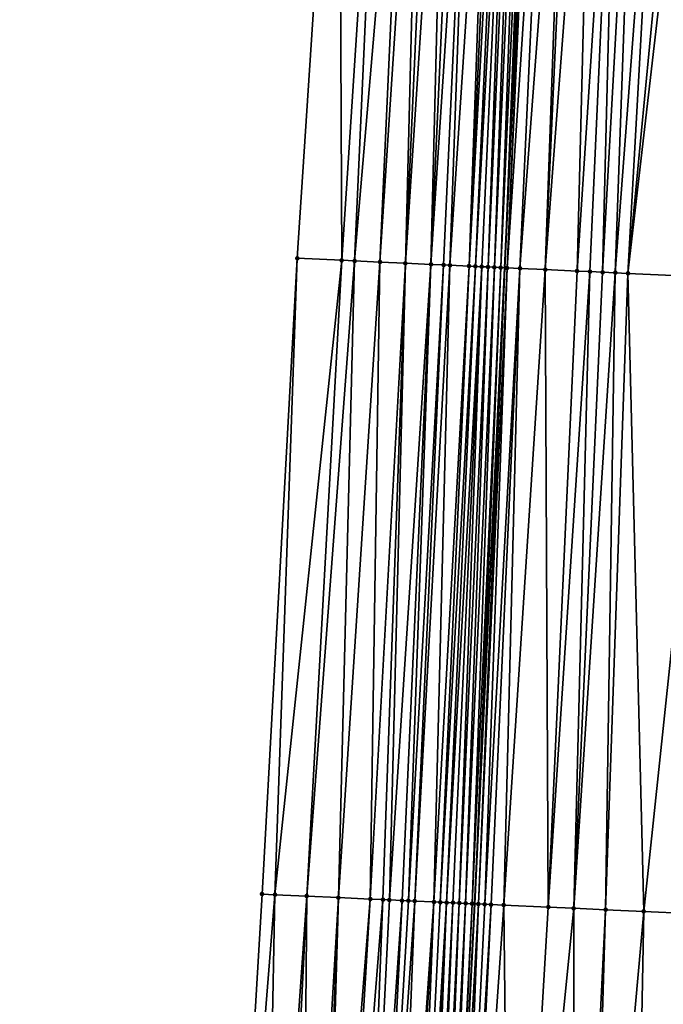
# Model space of a CAD drawing. Header units: feet. Extents: x 2004186 to 2014793, y 836912 to 864902.
# Tile 298 of 974: x 2010704 to 2010725, y 845659 to 845690. Entities that reach past the tile are written whole.
import ezdxf

# ---------------------------------------------------------------- set-up
doc = ezdxf.new("R2010")
doc.units = ezdxf.units.FT
doc.header["$LTSCALE"] = 100
doc.header["$MEASUREMENT"] = 0
for name, color, linetype, lineweight in [('EP_Travel Lane', 5, 'Continuous', 40), ('Road Shots', 4, 'Continuous', 200), ('Road X-Section', 30, 'Continuous', 13)]:
    doc.layers.add(name, color=color, linetype=linetype, lineweight=lineweight)
doc.layers.add('I-77 SB_MM21-27-Surface-Border', color=7, linetype='Continuous')
doc.layers.add('I-77 SB_MM21-27-Surface-TIN', color=7, linetype='Continuous')

msp = doc.modelspace()

# ---------------------------------------------------------------- linework, layer by layer
at = {"layer": 'EP_Travel Lane'}
msp.add_polyline3d([(2010708.433583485, 845482.8447857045, 423.331041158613), (2010709.603864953, 845502.7657125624, 423.4429845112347), (2010710.740362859, 845522.7330373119, 423.5690305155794), (2010711.876820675, 845542.699657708, 423.6995155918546), (2010713.01924031, 845562.68085148, 423.8258673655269), (2010714.175004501, 845582.669150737, 423.9571467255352), (2010715.337450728, 845602.634751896, 424.0728528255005), (2010716.499916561, 845622.6006898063, 424.1828451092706), (2010717.606310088, 845642.422534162, 424.3100150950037), (2010718.599405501, 845662.2086206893, 424.4149634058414), (2010719.538834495, 845682.1855842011, 424.5395861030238), (2010720.478288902, 845702.1630881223, 424.6516347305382), (2010721.341848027, 845721.9399504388, 424.7503483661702), (2010722.058962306, 845741.7120299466, 424.8488383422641), (2010722.705964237, 845761.7021075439, 425.0050166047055), (2010723.352962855, 845781.692082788, 425.1876852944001)], dxfattribs=at)
at = {"layer": 'I-77 SB_MM21-27-Surface-Border', "color": 3, "linetype": 'ByBlock', "lineweight": -2}
msp.add_polyline3d([(2010704.302425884, 845483.090605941, 423.1922684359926), (2010705.464752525, 845503.0045661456, 423.2964426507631), (2010706.411845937, 845522.9831623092, 423.4094223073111), (2010706.360537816, 845543.0182831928, 423.4942411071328), (2010707.314213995, 845563.0139898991, 423.6085658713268), (2010707.884048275, 845583.0421054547, 423.7135788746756), (2010708.661470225, 845603.0302174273, 423.8337783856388), (2010709.838233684, 845622.9953793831, 423.9527447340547), (2010710.747771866, 845642.7875953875, 424.0752631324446), (2010711.919909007, 845662.5127972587, 424.1972933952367), (2010713.024114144, 845682.4822968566, 424.3210133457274), (2010714.328141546, 845702.4433457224, 424.4318782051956), (2010715.342124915, 845722.1633961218, 424.5393728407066), (2010716.787004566, 845741.861752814, 424.6830599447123), (2010717.549640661, 845761.8488889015, 424.8390908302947), (2010717.712514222, 845781.8529040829, 425.009159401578)], dxfattribs=at)
at = {"layer": 'I-77 SB_MM21-27-Surface-TIN', "color": 128, "linetype": 'ByBlock', "lineweight": -2}
for points in [[(2010714.422661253, 845682.4185301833, 424.3764360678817), (2010714.328141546, 845702.4433457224, 424.4318782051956), (2010713.024114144, 845682.4822968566, 424.3210133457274)], [(2010714.422661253, 845682.4185301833, 424.3764360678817), (2010715.726687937, 845702.379563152, 424.4880238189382), (2010714.328141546, 845702.4433457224, 424.4318782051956)], [(2010714.822245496, 845682.40029686, 424.3940104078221), (2010715.726687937, 845702.379563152, 424.4880238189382), (2010714.422661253, 845682.4185301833, 424.3764360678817)], [(2010714.822245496, 845682.40029686, 424.3940104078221), (2010716.525855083, 845702.3430669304, 424.5259559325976), (2010715.726687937, 845702.379563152, 424.4880238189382)], [(2010715.621416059, 845682.3638761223, 424.4235650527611), (2010716.525855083, 845702.3430669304, 424.5259559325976), (2010714.822245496, 845682.40029686, 424.3940104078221)], [(2010715.621416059, 845682.3638761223, 424.4235650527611), (2010716.925439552, 845702.3248386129, 424.5425612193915), (2010716.525855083, 845702.3430669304, 424.5259559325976)], [(2010716.420584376, 845682.3274057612, 424.4591663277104), (2010716.925439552, 845702.3248386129, 424.5425612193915), (2010715.621416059, 845682.3638761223, 424.4235650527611)], [(2010716.420584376, 845682.3274057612, 424.4591663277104), (2010717.325022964, 845702.3065869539, 424.561950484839), (2010716.925439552, 845702.3248386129, 424.5425612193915)], [(2010716.420584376, 845682.3274057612, 424.4591663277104), (2010717.72460872, 845702.288387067, 424.5751647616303), (2010717.325022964, 845702.3065869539, 424.561950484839)], [(2010717.219755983, 845682.2910080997, 424.4859091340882), (2010717.72460872, 845702.288387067, 424.5751647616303), (2010716.420584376, 845682.3274057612, 424.4591663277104)], [(2010717.219755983, 845682.2910080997, 424.4859091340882), (2010718.124195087, 845702.2702006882, 424.5867679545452), (2010717.72460872, 845702.288387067, 424.5751647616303)], [(2010717.219755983, 845682.2910080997, 424.4859091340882), (2010718.523778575, 845702.2519506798, 424.6059603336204), (2010718.124195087, 845702.2702006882, 424.5867679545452)], [(2010717.619342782, 845682.2728312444, 424.4966028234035), (2010718.523778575, 845702.2519506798, 424.6059603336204), (2010717.219755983, 845682.2910080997, 424.4859091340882)], [(2010717.819135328, 845682.2637239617, 424.5042471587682), (2010718.523778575, 845702.2519506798, 424.6059603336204), (2010717.619342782, 845682.2728312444, 424.4966028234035)], [(2010717.819135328, 845682.2637239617, 424.5042471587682), (2010719.123152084, 845702.2245376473, 424.6392836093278), (2010718.523778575, 845702.2519506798, 424.6059603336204)], [(2010718.418511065, 845682.2363601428, 424.5322943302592), (2010719.123152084, 845702.2245376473, 424.6392836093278), (2010717.819135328, 845682.2637239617, 424.5042471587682)], [(2010718.418511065, 845682.2363601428, 424.5322943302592), (2010719.32294437, 845702.2154246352, 424.6474495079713), (2010719.123152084, 845702.2245376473, 424.6392836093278)], [(2010718.418511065, 845682.2363601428, 424.5322943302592), (2010719.522737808, 845702.2063370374, 424.6525841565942), (2010719.32294437, 845702.2154246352, 424.6474495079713)], [(2010718.618303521, 845682.2272508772, 424.5401803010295), (2010719.522737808, 845702.2063370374, 424.6525841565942), (2010718.418511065, 845682.2363601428, 424.5322943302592)], [(2010718.618303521, 845682.2272508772, 424.5401803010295), (2010719.722532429, 845702.1972755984, 424.6545988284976), (2010719.522737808, 845702.2063370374, 424.6525841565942)], [(2010718.818097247, 845682.218169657, 424.5446488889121), (2010719.722532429, 845702.1972755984, 424.6545988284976), (2010718.618303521, 845682.2272508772, 424.5401803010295)], [(2010719.017893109, 845682.209135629, 424.5433671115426), (2010719.722532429, 845702.1972755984, 424.6545988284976), (2010718.818097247, 845682.218169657, 424.5446488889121)], [(2010719.017893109, 845682.209135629, 424.5433671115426), (2010719.922328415, 845702.188244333, 424.6530146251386), (2010719.722532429, 845702.1972755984, 424.6545988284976)], [(2010719.21769067, 845682.2001391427, 424.537510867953), (2010719.922328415, 845702.188244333, 424.6530146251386), (2010719.017893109, 845682.209135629, 424.5433671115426)], [(2010719.21769067, 845682.2001391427, 424.537510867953), (2010720.122125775, 845702.1792433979, 424.6478129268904), (2010719.922328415, 845702.188244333, 424.6530146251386)], [(2010719.417486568, 845682.1911059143, 424.5361316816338), (2010720.122125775, 845702.1792433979, 424.6478129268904), (2010719.21769067, 845682.2001391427, 424.537510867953)], [(2010719.417486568, 845682.1911059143, 424.5361316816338), (2010720.321921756, 845702.1702119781, 424.6462471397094), (2010720.122125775, 845702.1792433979, 424.6478129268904)], [(2010719.417486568, 845682.1911059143, 424.5361316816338), (2010719.538834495, 845682.1855842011, 424.5395861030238), (2010720.321921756, 845702.1702119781, 424.6462471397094)], [(2010720.321921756, 845702.1702119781, 424.6462471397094), (2010719.538834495, 845682.1855842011, 424.5395861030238), (2010720.478288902, 845702.1630881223, 424.6516347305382)], [(2010719.617279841, 845682.1820146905, 424.5418192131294), (2010720.478288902, 845702.1630881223, 424.6516347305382), (2010719.538834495, 845682.1855842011, 424.5395861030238)], [(2010719.617279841, 845682.1820146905, 424.5418192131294), (2010720.521714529, 845702.161109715, 424.6531309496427), (2010720.478288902, 845702.1630881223, 424.6516347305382)], [(2010719.617279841, 845682.1820146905, 424.5418192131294), (2010720.921296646, 845702.1428294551, 424.6759314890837), (2010720.521714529, 845702.161109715, 424.6531309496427)], [(2010720.016862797, 845682.1637529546, 424.5628556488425), (2010720.921296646, 845702.1428294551, 424.6759314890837), (2010719.617279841, 845682.1820146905, 424.5418192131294)], [(2010720.016862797, 845682.1637529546, 424.5628556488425), (2010721.520673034, 845702.1154799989, 424.7016719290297), (2010720.921296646, 845702.1428294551, 424.6759314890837)], [(2010720.816034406, 845682.1273553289, 424.5895940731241), (2010721.520673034, 845702.1154799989, 424.7016719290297), (2010720.016862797, 845682.1637529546, 424.5628556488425)], [(2010720.816034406, 845682.1273553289, 424.5895940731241), (2010721.720465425, 845702.1063693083, 424.7095608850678), (2010721.520673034, 845702.1154799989, 424.7016719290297)], [(2010720.816034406, 845682.1273553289, 424.5895940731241), (2010722.319845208, 845702.0790948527, 424.7263558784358), (2010721.720465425, 845702.1063693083, 424.7095608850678)], [(2010721.815002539, 845682.0819382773, 424.6132714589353), (2010722.319845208, 845702.0790948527, 424.7263558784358), (2010720.816034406, 845682.1273553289, 424.5895940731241)], [(2010721.815002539, 845682.0819382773, 424.6132714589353), (2010723.119016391, 845702.0426878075, 424.753651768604), (2010722.319845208, 845702.0790948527, 424.7263558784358)], [(2010722.214588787, 845682.0637492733, 424.6254454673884), (2010723.119016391, 845702.0426878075, 424.753651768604), (2010721.815002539, 845682.0819382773, 424.6132714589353)], [(2010722.614174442, 845682.0455471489, 424.6392182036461), (2010723.119016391, 845702.0426878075, 424.753651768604), (2010722.214588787, 845682.0637492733, 424.6254454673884)], [(2010722.614174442, 845682.0455471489, 424.6392182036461), (2010723.718397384, 845702.0154400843, 424.7672583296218), (2010723.119016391, 845702.0426878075, 424.753651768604)], [(2010723.013760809, 845682.0273607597, 424.6510736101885), (2010723.718397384, 845702.0154400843, 424.7672583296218), (2010722.614174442, 845682.0455471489, 424.6392182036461)], [(2010723.013760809, 845682.0273607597, 424.6510736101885), (2010724.517569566, 845701.9790551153, 424.7919211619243), (2010723.718397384, 845702.0154400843, 424.7672583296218)], [(2010723.41334816, 845682.0091961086, 424.6602802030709), (2010724.517569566, 845701.9790551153, 424.7919211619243), (2010723.013760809, 845682.0273607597, 424.6510736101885)], [(2010723.41334816, 845682.0091961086, 424.6602802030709), (2010725.316739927, 845701.9426299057, 424.8213835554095), (2010724.517569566, 845701.9790551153, 424.7919211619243)], [(2010723.41334816, 845682.0091961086, 424.6602802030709), (2010725.716325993, 845701.9244368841, 424.833779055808), (2010725.316739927, 845701.9426299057, 424.8213835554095)], [(2010726.01066345, 845681.8910708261, 424.7268309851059), (2010725.716325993, 845701.9244368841, 424.833779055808), (2010723.41334816, 845682.0091961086, 424.6602802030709)], [(2010712.319493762, 845662.4945752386, 424.2133818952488), (2010713.024114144, 845682.4822968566, 424.3210133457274), (2010711.919909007, 845662.5127972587, 424.1972933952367)], [(2010714.422661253, 845682.4185301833, 424.3764360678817), (2010713.024114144, 845682.4822968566, 424.3210133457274), (2010712.319493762, 845662.4945752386, 424.2133818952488)], [(2010714.422661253, 845682.4185301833, 424.3764360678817), (2010712.319493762, 845662.4945752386, 424.2133818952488), (2010713.318456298, 845662.4490345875, 424.2518603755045)], [(2010714.822245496, 845682.40029686, 424.3940104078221), (2010714.422661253, 845682.4185301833, 424.3764360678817), (2010713.318456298, 845662.4490345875, 424.2518603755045)], [(2010714.822245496, 845682.40029686, 424.3940104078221), (2010713.318456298, 845662.4490345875, 424.2518603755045), (2010714.317419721, 845662.4035135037, 424.2879704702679)], [(2010715.621416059, 845682.3638761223, 424.4235650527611), (2010714.822245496, 845682.40029686, 424.3940104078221), (2010714.317419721, 845662.4035135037, 424.2879704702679)], [(2010715.621416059, 845682.3638761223, 424.4235650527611), (2010714.317419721, 845662.4035135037, 424.2879704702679), (2010715.316381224, 845662.357949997, 424.3292152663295)], [(2010716.420584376, 845682.3274057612, 424.4591663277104), (2010715.621416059, 845682.3638761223, 424.4235650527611), (2010715.316381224, 845662.357949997, 424.3292152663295)], [(2010716.420584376, 845682.3274057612, 424.4591663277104), (2010715.316381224, 845662.357949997, 424.3292152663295), (2010715.715965, 845662.3397063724, 424.3479186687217)], [(2010716.420584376, 845682.3274057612, 424.4591663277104), (2010715.715965, 845662.3397063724, 424.3479186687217), (2010715.915757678, 845662.3306020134, 424.3551579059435)], [(2010717.219755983, 845682.2910080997, 424.4859091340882), (2010716.420584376, 845682.3274057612, 424.4591663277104), (2010715.915757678, 845662.3306020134, 424.3551579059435)], [(2010717.219755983, 845682.2910080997, 424.4859091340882), (2010715.915757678, 845662.3306020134, 424.3551579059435), (2010716.31534692, 845662.3124791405, 424.3592461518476)], [(2010717.219755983, 845682.2910080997, 424.4859091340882), (2010716.31534692, 845662.3124791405, 424.3592461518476), (2010716.515140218, 845662.30338848, 424.3648274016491)], [(2010717.619342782, 845682.2728312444, 424.4966028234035), (2010717.219755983, 845682.2910080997, 424.4859091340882), (2010716.515140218, 845662.30338848, 424.3648274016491)], [(2010717.619342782, 845682.2728312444, 424.4966028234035), (2010716.515140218, 845662.30338848, 424.3648274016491), (2010716.714931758, 845662.2942589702, 424.3751107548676)], [(2010717.819135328, 845682.2637239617, 424.5042471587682), (2010717.619342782, 845682.2728312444, 424.4966028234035), (2010716.714931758, 845662.2942589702, 424.3751107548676)], [(2010717.819135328, 845682.2637239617, 424.5042471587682), (2010716.714931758, 845662.2942589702, 424.3751107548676), (2010717.314302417, 845662.2667829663, 424.4165482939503)], [(2010718.418511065, 845682.2363601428, 424.5322943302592), (2010717.819135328, 845682.2637239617, 424.5042471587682), (2010717.314302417, 845662.2667829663, 424.4165482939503)], [(2010718.418511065, 845682.2363601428, 424.5322943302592), (2010717.314302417, 845662.2667829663, 424.4165482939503), (2010717.514093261, 845662.2576380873, 424.4286918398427)], [(2010718.618303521, 845682.2272508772, 424.5401803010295), (2010718.418511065, 845682.2363601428, 424.5322943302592), (2010717.514093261, 845662.2576380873, 424.4286918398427)], [(2010718.618303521, 845682.2272508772, 424.5401803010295), (2010717.514093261, 845662.2576380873, 424.4286918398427), (2010717.713887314, 845662.2485641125, 424.4322535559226)], [(2010718.818097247, 845682.218169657, 424.5446488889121), (2010718.618303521, 845682.2272508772, 424.5401803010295), (2010717.713887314, 845662.2485641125, 424.4322535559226)], [(2010718.818097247, 845682.218169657, 424.5446488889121), (2010717.713887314, 845662.2485641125, 424.4322535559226), (2010717.913683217, 845662.2395309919, 424.4308704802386)], [(2010718.818097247, 845682.218169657, 424.5446488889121), (2010717.913683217, 845662.2395309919, 424.4308704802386), (2010718.11348095, 845662.2305382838, 424.4245960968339)], [(2010719.017893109, 845682.209135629, 424.5433671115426), (2010718.818097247, 845682.218169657, 424.5446488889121), (2010718.11348095, 845662.2305382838, 424.4245960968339)], [(2010719.017893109, 845682.209135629, 424.5433671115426), (2010718.11348095, 845662.2305382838, 424.4245960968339), (2010718.313280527, 845662.2215863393, 424.4133878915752)], [(2010719.21769067, 845682.2001391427, 424.537510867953), (2010719.017893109, 845682.209135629, 424.5433671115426), (2010718.313280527, 845662.2215863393, 424.4133878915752)], [(2010719.21769067, 845682.2001391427, 424.537510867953), (2010718.313280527, 845662.2215863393, 424.4133878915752), (2010718.513077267, 845662.2125717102, 424.4097667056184)], [(2010719.417486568, 845682.1911059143, 424.5361316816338), (2010719.21769067, 845682.2001391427, 424.537510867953), (2010718.513077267, 845662.2125717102, 424.4097667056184)], [(2010719.417486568, 845682.1911059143, 424.5361316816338), (2010718.513077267, 845662.2125717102, 424.4097667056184), (2010718.599405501, 845662.2086206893, 424.4149634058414)], [(2010719.417486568, 845682.1911059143, 424.5361316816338), (2010718.599405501, 845662.2086206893, 424.4149634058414), (2010719.538834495, 845682.1855842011, 424.5395861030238)], [(2010718.712868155, 845662.2034277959, 424.4217935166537), (2010719.538834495, 845682.1855842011, 424.5395861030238), (2010718.599405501, 845662.2086206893, 424.4149634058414)], [(2010719.617279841, 845682.1820146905, 424.5418192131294), (2010719.538834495, 845682.1855842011, 424.5395861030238), (2010718.712868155, 845662.2034277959, 424.4217935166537)], [(2010719.617279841, 845682.1820146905, 424.5418192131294), (2010718.712868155, 845662.2034277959, 424.4217935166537), (2010718.912657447, 845662.1942486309, 424.438086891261)], [(2010720.016862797, 845682.1637529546, 424.5628556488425), (2010719.617279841, 845682.1820146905, 424.5418192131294), (2010718.912657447, 845662.1942486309, 424.438086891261)], [(2010720.016862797, 845682.1637529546, 424.5628556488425), (2010718.912657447, 845662.1942486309, 424.438086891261), (2010719.112448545, 845662.1851093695, 424.4495505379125)], [(2010720.016862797, 845682.1637529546, 424.5628556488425), (2010719.112448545, 845662.1851093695, 424.4495505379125), (2010719.512034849, 845662.1669215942, 424.4614942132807)], [(2010720.816034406, 845682.1273553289, 424.5895940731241), (2010720.016862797, 845682.1637529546, 424.5628556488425), (2010719.512034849, 845662.1669215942, 424.4614942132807)], [(2010720.816034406, 845682.1273553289, 424.5895940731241), (2010719.512034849, 845662.1669215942, 424.4614942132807), (2010720.91059006, 845662.1033338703, 424.4948864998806)], [(2010721.815002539, 845682.0819382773, 424.6132714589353), (2010720.816034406, 845682.1273553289, 424.5895940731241), (2010720.91059006, 845662.1033338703, 424.4948864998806)], [(2010722.214588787, 845682.0637492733, 424.6254454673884), (2010721.815002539, 845682.0819382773, 424.6132714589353), (2010720.91059006, 845662.1033338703, 424.4948864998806)], [(2010722.214588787, 845682.0637492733, 424.6254454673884), (2010720.91059006, 845662.1033338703, 424.4948864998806), (2010721.709763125, 845662.0669683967, 424.5175542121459)], [(2010722.614174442, 845682.0455471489, 424.6392182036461), (2010722.214588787, 845682.0637492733, 424.6254454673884), (2010721.709763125, 845662.0669683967, 424.5175542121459)], [(2010723.013760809, 845682.0273607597, 424.6510736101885), (2010722.614174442, 845682.0455471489, 424.6392182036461), (2010721.709763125, 845662.0669683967, 424.5175542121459)], [(2010723.013760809, 845682.0273607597, 424.6510736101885), (2010721.709763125, 845662.0669683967, 424.5175542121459), (2010722.708730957, 845662.0215447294, 424.5418735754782)], [(2010723.41334816, 845682.0091961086, 424.6602802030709), (2010723.013760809, 845682.0273607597, 424.6510736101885), (2010722.708730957, 845662.0215447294, 424.5418735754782)], [(2010723.41334816, 845682.0091961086, 424.6602802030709), (2010722.708730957, 845662.0215447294, 424.5418735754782), (2010723.907492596, 845661.9670416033, 424.5704183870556)], [(2010726.01066345, 845681.8910708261, 424.7268309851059), (2010723.41334816, 845682.0091961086, 424.6602802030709), (2010723.907492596, 845661.9670416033, 424.5704183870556)], [(2010726.01066345, 845681.8910708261, 424.7268309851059), (2010723.907492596, 845661.9670416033, 424.5704183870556), (2010725.306050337, 845661.903509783, 424.5970444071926)], [(2010712.319493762, 845662.4945752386, 424.2133818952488), (2010711.919909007, 845662.5127972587, 424.1972933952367), (2010710.747771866, 845642.7875953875, 424.0752631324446)], [(2010712.319493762, 845662.4945752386, 424.2133818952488), (2010710.747771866, 845642.7875953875, 424.0752631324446), (2010711.946074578, 845642.7237933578, 424.1191610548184)], [(2010713.318456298, 845662.4490345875, 424.2518603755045), (2010712.319493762, 845662.4945752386, 424.2133818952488), (2010711.946074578, 845642.7237933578, 424.1191610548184)], [(2010713.318456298, 845662.4490345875, 424.2518603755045), (2010711.946074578, 845642.7237933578, 424.1191610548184), (2010712.34551022, 845642.7025525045, 424.1298974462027)], [(2010713.318456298, 845662.4490345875, 424.2518603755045), (2010712.34551022, 845642.7025525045, 424.1298974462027), (2010713.144378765, 845642.6600191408, 424.1589681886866)], [(2010714.317419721, 845662.4035135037, 424.2879704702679), (2010713.318456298, 845662.4490345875, 424.2518603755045), (2010713.144378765, 845642.6600191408, 424.1589681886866)], [(2010714.317419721, 845662.4035135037, 424.2879704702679), (2010713.144378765, 845642.6600191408, 424.1589681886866), (2010713.543812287, 845642.6387383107, 424.1755845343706)], [(2010714.317419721, 845662.4035135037, 424.2879704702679), (2010713.543812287, 845642.6387383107, 424.1755845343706), (2010713.743529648, 845642.6281091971, 424.1822304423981)], [(2010715.316381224, 845662.357949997, 424.3292152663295), (2010714.317419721, 845662.4035135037, 424.2879704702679), (2010713.743529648, 845642.6281091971, 424.1822304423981)], [(2010715.316381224, 845662.357949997, 424.3292152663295), (2010713.743529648, 845642.6281091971, 424.1822304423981), (2010714.142962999, 845642.6068251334, 424.1993223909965)], [(2010715.715965, 845662.3397063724, 424.3479186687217), (2010715.316381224, 845662.357949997, 424.3292152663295), (2010714.142962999, 845642.6068251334, 424.1993223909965)], [(2010715.715965, 845662.3397063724, 424.3479186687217), (2010714.142962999, 845642.6068251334, 424.1993223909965), (2010714.941831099, 845642.5642833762, 424.2296277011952)], [(2010715.915757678, 845662.3306020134, 424.3551579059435), (2010715.715965, 845662.3397063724, 424.3479186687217), (2010714.941831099, 845642.5642833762, 424.2296277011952)], [(2010716.31534692, 845662.3124791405, 424.3592461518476), (2010715.915757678, 845662.3306020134, 424.3551579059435), (2010714.941831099, 845642.5642833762, 424.2296277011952)], [(2010716.31534692, 845662.3124791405, 424.3592461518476), (2010714.941831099, 845642.5642833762, 424.2296277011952), (2010715.341265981, 845642.5430281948, 424.2424715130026)], [(2010716.515140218, 845662.30338848, 424.3648274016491), (2010716.31534692, 845662.3124791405, 424.3592461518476), (2010715.341265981, 845642.5430281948, 424.2424715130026)], [(2010716.714931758, 845662.2942589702, 424.3751107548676), (2010716.515140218, 845662.30338848, 424.3648274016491), (2010715.341265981, 845642.5430281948, 424.2424715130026)], [(2010716.714931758, 845662.2942589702, 424.3751107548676), (2010715.341265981, 845642.5430281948, 424.2424715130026), (2010715.940415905, 845642.5111001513, 424.2683959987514)], [(2010717.314302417, 845662.2667829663, 424.4165482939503), (2010716.714931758, 845662.2942589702, 424.3751107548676), (2010715.940415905, 845642.5111001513, 424.2683959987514)], [(2010717.314302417, 845662.2667829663, 424.4165482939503), (2010715.940415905, 845642.5111001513, 424.2683959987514), (2010716.140131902, 845642.5004453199, 424.2788245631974)], [(2010717.314302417, 845662.2667829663, 424.4165482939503), (2010716.140131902, 845642.5004453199, 424.2788245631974), (2010716.539561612, 845642.4790925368, 424.3060240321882)], [(2010717.514093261, 845662.2576380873, 424.4286918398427), (2010717.314302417, 845662.2667829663, 424.4165482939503), (2010716.539561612, 845642.4790925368, 424.3060240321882)], [(2010717.713887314, 845662.2485641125, 424.4322535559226), (2010717.514093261, 845662.2576380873, 424.4286918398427), (2010716.539561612, 845642.4790925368, 424.3060240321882)], [(2010717.713887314, 845662.2485641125, 424.4322535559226), (2010716.539561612, 845642.4790925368, 424.3060240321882), (2010716.739278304, 845642.468450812, 424.3145248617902)], [(2010717.713887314, 845662.2485641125, 424.4322535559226), (2010716.739278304, 845642.468450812, 424.3145248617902), (2010716.938997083, 845642.4578484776, 424.3172319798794)], [(2010717.913683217, 845662.2395309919, 424.4308704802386), (2010717.713887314, 845662.2485641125, 424.4322535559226), (2010716.938997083, 845642.4578484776, 424.3172319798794)], [(2010717.913683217, 845662.2395309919, 424.4308704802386), (2010716.938997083, 845642.4578484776, 424.3172319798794), (2010717.138719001, 845642.4473053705, 424.3112277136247)], [(2010718.11348095, 845662.2305382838, 424.4245960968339), (2010717.913683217, 845662.2395309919, 424.4308704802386), (2010717.138719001, 845642.4473053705, 424.3112277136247)], [(2010718.11348095, 845662.2305382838, 424.4245960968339), (2010717.138719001, 845642.4473053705, 424.3112277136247), (2010717.338441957, 845642.4367818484, 424.3023427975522)], [(2010718.313280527, 845662.2215863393, 424.4133878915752), (2010718.11348095, 845662.2305382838, 424.4245960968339), (2010717.338441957, 845642.4367818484, 424.3023427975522)], [(2010718.313280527, 845662.2215863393, 424.4133878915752), (2010717.338441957, 845642.4367818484, 424.3023427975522), (2010717.538160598, 845642.4261768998, 424.3054344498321)], [(2010718.513077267, 845662.2125717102, 424.4097667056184), (2010718.313280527, 845662.2215863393, 424.4133878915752), (2010717.538160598, 845642.4261768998, 424.3054344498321)], [(2010718.513077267, 845662.2125717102, 424.4097667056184), (2010717.538160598, 845642.4261768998, 424.3054344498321), (2010717.606310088, 845642.422534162, 424.3100150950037)], [(2010718.513077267, 845662.2125717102, 424.4097667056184), (2010717.606310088, 845642.422534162, 424.3100150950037), (2010718.599405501, 845662.2086206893, 424.4149634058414)], [(2010718.712868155, 845662.2034277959, 424.4217935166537), (2010718.599405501, 845662.2086206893, 424.4149634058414), (2010717.606310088, 845642.422534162, 424.3100150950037)], [(2010718.712868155, 845662.2034277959, 424.4217935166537), (2010717.606310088, 845642.422534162, 424.3100150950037), (2010717.937590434, 845642.4048265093, 424.332281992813)], [(2010718.912657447, 845662.1942486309, 424.438086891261), (2010718.712868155, 845662.2034277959, 424.4217935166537), (2010717.937590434, 845642.4048265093, 424.332281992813)], [(2010719.112448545, 845662.1851093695, 424.4495505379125), (2010718.912657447, 845662.1942486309, 424.438086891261), (2010717.937590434, 845642.4048265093, 424.332281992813)], [(2010719.112448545, 845662.1851093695, 424.4495505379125), (2010717.937590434, 845642.4048265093, 424.332281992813), (2010718.137307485, 845642.3941915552, 424.3397869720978)], [(2010719.512034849, 845662.1669215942, 424.4614942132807), (2010719.112448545, 845662.1851093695, 424.4495505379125), (2010718.137307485, 845642.3941915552, 424.3397869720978)], [(2010719.512034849, 845662.1669215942, 424.4614942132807), (2010718.137307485, 845642.3941915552, 424.3397869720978), (2010719.735055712, 845642.3093349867, 424.3670173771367)], [(2010720.91059006, 845662.1033338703, 424.4948864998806), (2010719.512034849, 845662.1669215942, 424.4614942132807), (2010719.735055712, 845642.3093349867, 424.3670173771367)], [(2010721.709763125, 845662.0669683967, 424.5175542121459), (2010720.91059006, 845662.1033338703, 424.4948864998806), (2010719.735055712, 845642.3093349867, 424.3670173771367)], [(2010721.709763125, 845662.0669683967, 424.5175542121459), (2010719.735055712, 845642.3093349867, 424.3670173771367), (2010721.732237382, 845642.2031960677, 424.4110878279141)], [(2010722.708730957, 845662.0215447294, 424.5418735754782), (2010721.709763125, 845662.0669683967, 424.5175542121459), (2010721.732237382, 845642.2031960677, 424.4110878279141)], [(2010722.708730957, 845662.0215447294, 424.5418735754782), (2010721.732237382, 845642.2031960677, 424.4110878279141), (2010722.131674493, 845642.1819829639, 424.4177427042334)], [(2010723.907492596, 845661.9670416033, 424.5704183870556), (2010722.708730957, 845662.0215447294, 424.5418735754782), (2010722.131674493, 845642.1819829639, 424.4177427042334)], [(2010723.907492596, 845661.9670416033, 424.5704183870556), (2010722.131674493, 845642.1819829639, 424.4177427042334), (2010723.529701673, 845642.1076859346, 424.448560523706)], [(2010725.306050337, 845661.903509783, 424.5970444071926), (2010723.907492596, 845661.9670416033, 424.5704183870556), (2010723.529701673, 845642.1076859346, 424.448560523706)], [(2010725.306050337, 845661.903509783, 424.5970444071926), (2010723.529701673, 845642.1076859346, 424.448560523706), (2010724.528294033, 845642.0546452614, 424.4663617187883)]]:
    msp.add_3dface(points, dxfattribs=at)
at = {"layer": 'Road Shots', "lineweight": 100}
for p in [(2010713.024114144, 845682.4822968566, 424.3210133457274), (2010714.422661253, 845682.4185301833, 424.3764360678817), (2010714.822245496, 845682.40029686, 424.3940104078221), (2010715.621416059, 845682.3638761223, 424.4235650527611), (2010716.420584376, 845682.3274057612, 424.4591663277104), (2010717.219755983, 845682.2910080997, 424.4859091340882), (2010717.619342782, 845682.2728312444, 424.4966028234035), (2010717.819135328, 845682.2637239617, 424.5042471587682), (2010718.418511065, 845682.2363601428, 424.5322943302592), (2010718.618303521, 845682.2272508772, 424.5401803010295), (2010718.818097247, 845682.218169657, 424.5446488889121), (2010719.017893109, 845682.209135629, 424.5433671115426), (2010719.21769067, 845682.2001391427, 424.537510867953), (2010719.417486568, 845682.1911059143, 424.5361316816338), (2010719.617279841, 845682.1820146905, 424.5418192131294), (2010720.016862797, 845682.1637529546, 424.5628556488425), (2010720.816034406, 845682.1273553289, 424.5895940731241), (2010721.815002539, 845682.0819382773, 424.6132714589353), (2010722.214588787, 845682.0637492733, 424.6254454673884), (2010722.614174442, 845682.0455471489, 424.6392182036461), (2010723.013760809, 845682.0273607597, 424.6510736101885), (2010723.41334816, 845682.0091961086, 424.6602802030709), (2010711.919909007, 845662.5127972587, 424.1972933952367), (2010712.319493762, 845662.4945752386, 424.2133818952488), (2010713.318456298, 845662.4490345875, 424.2518603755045), (2010714.317419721, 845662.4035135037, 424.2879704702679), (2010715.316381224, 845662.357949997, 424.3292152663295), (2010715.715965, 845662.3397063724, 424.3479186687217), (2010715.915757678, 845662.3306020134, 424.3551579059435), (2010716.31534692, 845662.3124791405, 424.3592461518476), (2010716.515140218, 845662.30338848, 424.3648274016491), (2010716.714931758, 845662.2942589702, 424.3751107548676), (2010717.314302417, 845662.2667829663, 424.4165482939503), (2010717.514093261, 845662.2576380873, 424.4286918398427), (2010717.713887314, 845662.2485641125, 424.4322535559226), (2010717.913683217, 845662.2395309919, 424.4308704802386), (2010718.11348095, 845662.2305382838, 424.4245960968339), (2010718.313280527, 845662.2215863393, 424.4133878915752), (2010718.513077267, 845662.2125717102, 424.4097667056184), (2010718.712868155, 845662.2034277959, 424.4217935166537), (2010718.912657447, 845662.1942486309, 424.438086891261), (2010719.112448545, 845662.1851093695, 424.4495505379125), (2010719.512034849, 845662.1669215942, 424.4614942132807), (2010720.91059006, 845662.1033338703, 424.4948864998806), (2010721.709763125, 845662.0669683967, 424.5175542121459), (2010722.708730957, 845662.0215447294, 424.5418735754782), (2010723.907492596, 845661.9670416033, 424.5704183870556)]:
    msp.add_point(p, dxfattribs=at)
at = {"layer": 'Road X-Section', "extrusion": (0.04522121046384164, 0.9989432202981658, 0.00821490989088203), "elevation": 935719.1448201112, "flags": 128}
msp.add_lwpolyline([(-1970411.845378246, -7262.772511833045), (-1970413.245378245, -7262.7170872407), (-1970413.645378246, -7262.69951230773), (-1970414.445378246, -7262.669956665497), (-1970415.245378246, -7262.634354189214), (-1970416.045378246, -7262.607610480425), (-1970416.445378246, -7262.596916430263), (-1970416.645378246, -7262.589271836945), (-1970417.245378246, -7262.561223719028), (-1970417.445378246, -7262.553337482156), (-1970417.645378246, -7262.548868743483), (-1970417.845378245, -7262.550150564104), (-1970418.045378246, -7262.556007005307), (-1970418.245378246, -7262.557386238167), (-1970418.445378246, -7262.55169851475), (-1970418.845378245, -7262.530661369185), (-1970419.645378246, -7262.503922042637), (-1970420.645378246, -7262.480243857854), (-1970421.045378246, -7262.468069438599), (-1970421.445378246, -7262.454296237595), (-1970421.845378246, -7262.442440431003), (-1970422.245378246, -7262.433233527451), (-1970424.845378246, -7262.366680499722), (-1970425.845378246, -7262.341995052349), (-1970426.845378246, -7262.310151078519), (-1970427.245378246, -7262.301126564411), (-1970428.245378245, -7262.273378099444), (-1970428.845378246, -7262.252553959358), (-1970429.045378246, -7262.247224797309), (-1970429.845378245, -7262.216167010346), (-1970430.045378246, -7262.21169323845), (-1970430.245378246, -7262.209917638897), (-1970430.445378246, -7262.210372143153), (-1970430.645378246, -7262.207375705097), (-1970431.045378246, -7262.196032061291), (-1970431.245378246, -7262.188518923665), (-1970431.445378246, -7262.178347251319), (-1970431.645378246, -7262.170269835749), (-1970432.445378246, -7262.149365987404), (-1970433.445378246, -7262.131008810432), (-1970434.245378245, -7262.112341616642), (-1970435.645378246, -7262.074487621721), (-1970436.645378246, -7262.044805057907), (-1970437.245378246, -7262.03229239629), (-1970437.645378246, -7262.025107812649), (-1970438.445378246, -7262.002727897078), (-1970439.645378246, -7261.973871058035), (-1970440.245378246, -7261.955817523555), (-1970441.245378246, -7261.920944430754), (-1970442.045378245, -7261.901603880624), (-1970442.445378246, -7261.893220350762), (-1970442.645378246, -7261.883302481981), (-1970442.845378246, -7261.876854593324), (-1970443.045378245, -7261.873449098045), (-1970443.245378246, -7261.872051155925), (-1970446.245378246, -7261.785713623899), (-1970446.645378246, -7261.771866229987), (-1970447.045378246, -7261.759647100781), (-1970447.845378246, -7261.735634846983), (-1970448.845378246, -7261.707269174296), (-1970449.845378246, -7261.680706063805), (-1970450.845378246, -7261.652983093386), (-1970453.445378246, -7261.585700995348), (-1970453.845378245, -7261.577987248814), (-1970454.045378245, -7261.57250624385), (-1970454.245378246, -7261.571557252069), (-1970454.445378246, -7261.573128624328), (-1970454.645378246, -7261.56959615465), (-1970454.845378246, -7261.551408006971), (-1970455.045378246, -7261.528566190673), (-1970455.245378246, -7261.511157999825), (-1970455.445378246, -7261.501446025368), (-1970455.845378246, -7261.504746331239), (-1970456.045378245, -7261.501114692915), (-1970456.645378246, -7261.479903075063), (-1970456.845378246, -7261.46932336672), (-1970457.045378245, -7261.455384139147), (-1970457.245378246, -7261.443705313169), (-1970458.645378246, -7261.407921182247), (-1970459.645378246, -7261.380013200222), (-1970461.245378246, -7261.333871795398)], dxfattribs=at)
at = {"layer": 'Road X-Section', "extrusion": (0.04522119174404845, 0.9989427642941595, 0.00827027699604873), "elevation": 935698.745695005, "flags": 128}
msp.add_lwpolyline([(-1970411.643580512, -7314.540670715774), (-1970412.043580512, -7314.524581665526), (-1970413.043580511, -7314.486101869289), (-1970414.043580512, -7314.449990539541), (-1970415.043580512, -7314.408744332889), (-1970415.443580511, -7314.39004029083), (-1970415.643580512, -7314.382800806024), (-1970416.043580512, -7314.378712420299), (-1970416.243580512, -7314.373130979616), (-1970416.443580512, -7314.362847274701), (-1970417.043580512, -7314.321408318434), (-1970417.243580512, -7314.309264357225), (-1970417.443580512, -7314.305702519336), (-1970417.643580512, -7314.30708564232), (-1970417.843580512, -7314.313360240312), (-1970418.043580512, -7314.324568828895), (-1970418.243580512, -7314.328190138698), (-1970418.443580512, -7314.316162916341), (-1970418.643580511, -7314.299868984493), (-1970418.843580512, -7314.28840494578), (-1970419.243580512, -7314.27646086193), (-1970420.643580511, -7314.243067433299), (-1970421.443580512, -7314.220398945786), (-1970422.443580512, -7314.196078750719), (-1970423.643580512, -7314.167532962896), (-1970425.043580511, -7314.140906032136), (-1970425.443580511, -7314.132333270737), (-1970427.043580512, -7314.079097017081), (-1970427.643580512, -7314.061353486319), (-1970428.643580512, -7314.038072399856), (-1970429.043580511, -7314.028232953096), (-1970429.443580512, -7314.013583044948), (-1970429.643580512, -7314.008169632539), (-1970429.843580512, -7314.00529235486), (-1970430.043580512, -7314.004616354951), (-1970430.443580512, -7313.995830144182), (-1970431.043580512, -7313.979748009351), (-1970431.243580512, -7313.970128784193), (-1970431.443580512, -7313.964490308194), (-1970432.843580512, -7313.942080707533), (-1970434.643580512, -7313.902131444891), (-1970435.443580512, -7313.882171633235), (-1970436.243580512, -7313.857535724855), (-1970437.443580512, -7313.834205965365), (-1970439.243580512, -7313.787457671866), (-1970440.043580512, -7313.767353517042), (-1970441.043580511, -7313.734589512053), (-1970441.643580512, -7313.714428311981), (-1970442.043580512, -7313.703047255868), (-1970442.243580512, -7313.699742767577), (-1970442.443580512, -7313.699217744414), (-1970442.643580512, -7313.692831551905), (-1970442.843580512, -7313.684006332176), (-1970443.043580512, -7313.678462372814), (-1970443.443580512, -7313.674308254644), (-1970444.443580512, -7313.651674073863), (-1970445.843580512, -7313.611688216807), (-1970446.243580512, -7313.598358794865), (-1970446.843580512, -7313.576205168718), (-1970447.843580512, -7313.54724930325), (-1970450.043580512, -7313.489199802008), (-1970451.043580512, -7313.463280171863), (-1970452.043580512, -7313.432754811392), (-1970452.843580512, -7313.41453228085), (-1970453.443580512, -7313.404094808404), (-1970453.643580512, -7313.402855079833), (-1970454.043580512, -7313.395904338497), (-1970454.243580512, -7313.394653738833), (-1970454.443580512, -7313.397975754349), (-1970454.643580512, -7313.396635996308), (-1970454.843580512, -7313.376303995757), (-1970455.043580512, -7313.351748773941), (-1970455.243580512, -7313.33584129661), (-1970455.443580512, -7313.329109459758), (-1970455.643580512, -7313.33234399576), (-1970455.843580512, -7313.328415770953), (-1970456.043580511, -7313.319961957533), (-1970456.643580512, -7313.303446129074), (-1970456.843580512, -7313.292100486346), (-1970457.043580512, -7313.276770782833), (-1970457.843580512, -7313.25456498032), (-1970458.643580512, -7313.235407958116), (-1970460.043580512, -7313.197471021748), (-1970461.443580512, -7313.162594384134)], dxfattribs=at)

doc.saveas('drawing.dxf')
